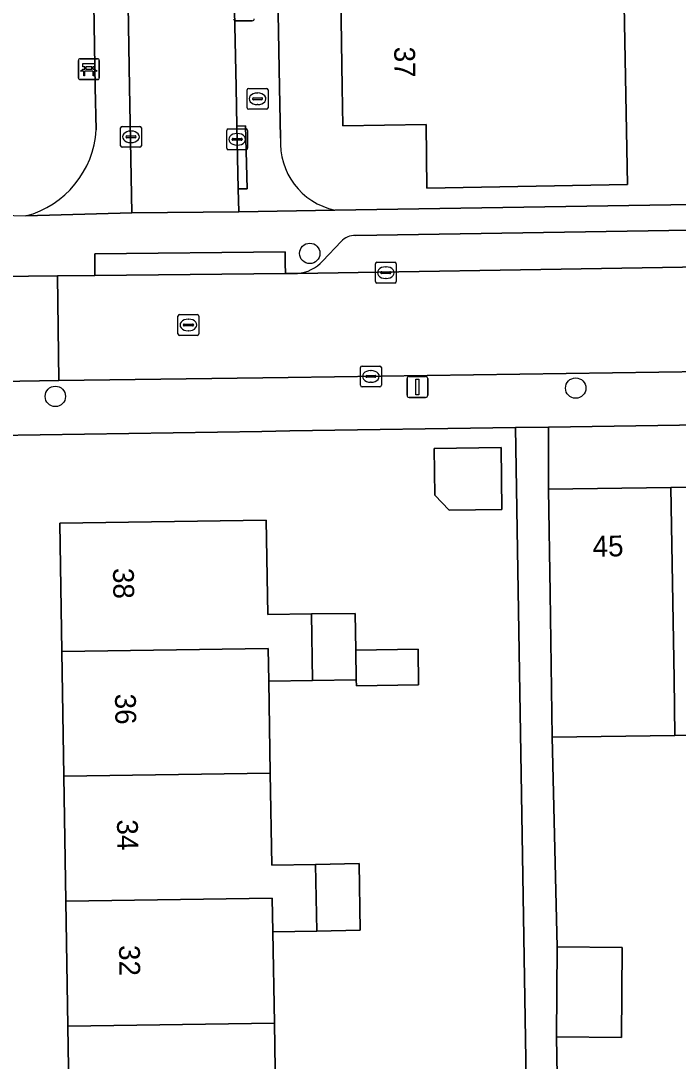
# Model space of a CAD drawing. Extents: x 157320 to 158835, y 386650 to 388491.
# Drawn here: x 158077.32 to 158108.87, y 387953.22 to 388003.19 of the extents above; entities that cross this region are included whole.
import ezdxf

# ---------------------------------------------------------------- set-up
doc = ezdxf.new("R2010")
doc.units = 0
for name, color, linetype in [('IMGEO_Bank', 7, 'Continuous'), ('IMGEO_Boom', 7, 'Continuous'), ('IMGEO_Brandkraan', 7, 'Continuous'), ('IMGEO_Erf', 7, 'Continuous'), ('IMGEO_Kolk', 7, 'Continuous'), ('IMGEO_Lichtmast', 7, 'Continuous'), ('IMGEO_Muur', 7, 'Continuous'), ('IMGEO_Pand', 7, 'Continuous'), ('IMGEO_Pand_nummerreeks', 7, 'Continuous'), ('IMGEO_Parkeervlak_open', 7, 'Continuous'), ('IMGEO_Rijbaan_lokaal_open', 7, 'Continuous'), ('IMGEO_Rioolput', 7, 'Continuous'), ('IMGEO_Voetpad_open', 7, 'Continuous')]:
    doc.layers.add(name, color=color, linetype=linetype)

msp = doc.modelspace()

# ---------------------------------------------------------------- linework, layer by layer
at = {"layer": 'IMGEO_Bank'}
for p, q in [((158080.09, 388000.437), (158080.09, 388001.278)), ((158080.09, 388001.278), (158080.09, 388000.437)), ((158080.165, 388001.362), (158081.006, 388001.362)), ((158081.006, 388001.362), (158080.165, 388001.362)), ((158080.399, 388000.868), (158080.399, 388000.974)), ((158080.443, 388000.974), (158080.443, 388000.868)), ((158080.731, 388000.98), (158080.449, 388000.98)), ((158080.737, 388000.868), (158080.737, 388000.974)), ((158080.781, 388000.974), (158080.781, 388000.868)), ((158081.09, 388001.287), (158081.09, 388000.446)), ((158081.09, 388000.446), (158081.09, 388001.287)), ((158080.787, 388000.76), (158080.394, 388000.76)), ((158080.449, 388000.862), (158080.731, 388000.862)), ((158081.015, 388000.362), (158080.174, 388000.362)), ((158080.174, 388000.362), (158081.015, 388000.362))]:
    msp.add_line(p, q, dxfattribs=at)
for points in [[(158080.393, 388000.98), (158080.307, 388000.98), (158080.307, 388001.141), (158080.87, 388001.141), (158080.87, 388000.98), (158080.787, 388000.98)], [(158080.337, 388000.76), (158080.195, 388000.76), (158080.307, 388000.862), (158080.393, 388000.862)], [(158080.387, 388000.753), (158080.387, 388000.546), (158080.344, 388000.546), (158080.344, 388000.753)], [(158080.787, 388000.862), (158080.87, 388000.862), (158080.982, 388000.76), (158080.843, 388000.76)], [(158080.837, 388000.753), (158080.837, 388000.546), (158080.793, 388000.546), (158080.793, 388000.753)]]:
    msp.add_lwpolyline(points, dxfattribs=at)
for centre, radius, start, end in [((158080.168, 388001.284), 0.0779, 92.4484, 184.2845), ((158080.168, 388001.284), 0.0779, 92.4484, 184.2845), ((158080.392, 388000.973), 0.00671, 2.8957, 87.1043), ((158080.449, 388000.973), 0.00671, 92.8957, 177.1043), ((158080.731, 388000.973), 0.00671, 2.8957, 87.1043), ((158080.788, 388000.973), 0.00671, 92.8957, 177.1043), ((158081.012, 388001.284), 0.0779, 2.4484, 94.2845), ((158081.012, 388001.284), 0.0779, 2.4484, 94.2845), ((158080.168, 388000.44), 0.0779, 182.4484, 274.2845), ((158080.168, 388000.44), 0.0779, 182.4484, 274.2845), ((158080.337, 388000.753), 0.00671, 2.8957, 87.1043), ((158080.394, 388000.753), 0.00671, 92.8957, 177.1043), ((158080.392, 388000.869), 0.00671, 272.8957, 357.1043), ((158080.449, 388000.869), 0.00671, 182.8957, 267.1043), ((158080.731, 388000.869), 0.00671, 272.8957, 357.1043), ((158080.788, 388000.869), 0.00671, 182.8957, 267.1043), ((158080.786, 388000.753), 0.00671, 2.8957, 87.1043), ((158080.843, 388000.753), 0.00671, 92.8957, 177.1043), ((158081.012, 388000.44), 0.0779, 272.4484, 4.2845), ((158081.012, 388000.44), 0.0779, 272.4484, 4.2845)]:
    msp.add_arc(centre, radius, start, end, dxfattribs=at)
at = {"layer": 'IMGEO_Boom'}
for centre in [(158091.189, 387992.017), (158103.948, 387985.548), (158078.981, 387985.15)]:
    msp.add_circle(centre, 0.489, dxfattribs=at)
at = {"layer": 'IMGEO_Brandkraan'}
for p, q in [((158088.259, 387999.939), (158089.111, 387999.939)), ((158088.184, 387999.013), (158088.184, 387999.865)), ((158088.443, 387999.433), (158088.443, 387999.445)), ((158088.486, 387999.482), (158088.884, 387999.482)), ((158088.672, 387999.719), (158088.697, 387999.719)), ((158088.927, 387999.445), (158088.927, 387999.433)), ((158089.185, 387999.865), (158089.185, 387999.013)), ((158089.111, 387998.939), (158088.259, 387998.939)), ((158088.881, 387999.396), (158088.483, 387999.396)), ((158088.695, 387999.159), (158088.67, 387999.159))]:
    msp.add_line(p, q, dxfattribs=at)
for points in [[(158088.259, 387999.939), (158089.111, 387999.939)], [(158088.184, 387999.013), (158088.184, 387999.865)], [(158089.185, 387999.865), (158089.185, 387999.013)], [(158089.111, 387998.939), (158088.259, 387998.939)]]:
    msp.add_lwpolyline(points, dxfattribs=at)
for centre, radius, start, end in [((158088.261, 387999.863), 0.0765, 91.552, 178.448), ((158088.261, 387999.863), 0.0765, 91.552, 178.448), ((158089.109, 387999.863), 0.0765, 1.552, 88.448), ((158089.109, 387999.863), 0.0765, 1.552, 88.448), ((158088.483, 387999.442), 0.0403, 85.8775, 175.7526), ((158088.48, 387999.432), 0.0366, 178.938, 274.7102), ((158088.884, 387999.439), 0.043, 264.8664, 352.4533), ((158088.888, 387999.444), 0.0386, 1.7309, 96.639), ((158088.261, 387999.015), 0.0765, 181.552, 268.448), ((158088.261, 387999.015), 0.0765, 181.552, 268.448), ((158089.109, 387999.015), 0.0765, 271.552, 358.448), ((158089.109, 387999.015), 0.0765, 271.552, 358.448)]:
    msp.add_arc(centre, radius, start, end, dxfattribs=at)
for centre, major_axis, ratio, start_param, end_param in [((158088.671, 387999.439), (-0.387, 0.002), 0.722429, 4.712389, 7.853982), ((158088.696, 387999.439), (-0.39, 0.002), 0.717154, 1.570796, 4.712389)]:
    msp.add_ellipse(centre, major_axis=major_axis, ratio=ratio, start_param=start_param, end_param=end_param, dxfattribs=at)
at = {"layer": 'IMGEO_Erf'}
for points in [[(158089.559, 388009.744), (158089.744, 388000), (158089.79, 387997.549)], [(158080.936, 387997.944), (158080.899, 388000), (158080.775, 388006.982)], [(158106.275, 388003.919), (158106.435, 387995.321), (158104.68, 387995.29), (158096.8, 387995.15), (158096.77, 387998.2), (158092.78, 387998.14), (158092.748, 388000), (158092.674, 388004.322)], [(158092.387, 387994.097), (158136.73, 387994.803)], [(158079.671, 387948.909), (158079.575, 387954.905), (158079.479, 387960.911), (158079.384, 387966.908), (158079.288, 387972.894), (158079.19, 387979.06), (158089.1, 387979.21), (158089.17, 387974.67), (158091.27, 387974.7), (158093.37, 387974.73), (158093.398, 387972.961), (158096.387, 387973.008), (158096.413, 387971.3), (158093.424, 387971.253), (158093.42, 387971.54), (158091.32, 387971.505), (158089.22, 387971.47), (158089.295, 387967.058), (158089.37, 387962.64), (158091.46, 387962.675), (158093.56, 387962.71), (158093.61, 387959.51), (158091.52, 387959.475), (158089.42, 387959.44), (158089.49, 387955.055), (158089.56, 387950.65)], [(158114.419, 387968.947), (158108.712, 387968.866), (158102.819, 387968.782), (158103.065, 387958.714), (158106.181, 387958.69), (158106.147, 387954.366), (158103.031, 387954.39), (158103.2, 387944.079)]]:
    msp.add_lwpolyline(points, dxfattribs=at)
for points in [[(158137.24, 387984.192), (158102.65, 387983.676), (158102.65, 387980.7), (158108.52, 387980.78), (158114.222, 387980.86), (158119.93, 387980.94), (158125.62, 387981.03), (158125.81, 387981.03), (158125.84, 387979.19), (158131.39, 387979.27), (158137.24, 387979.36)], [(158101.062, 387983.652), (158101.058, 387983.652), (158090.228, 387983.49), (158088.889, 387983.47), (158076.117, 387983.279), (158077.027, 387926.992), (158077.035, 387926.518), (158101.969, 387926.844), (158101.968, 387927.871)], [(158097.87, 387979.687), (158097.185, 387980.413), (158097.153, 387982.648), (158100.367, 387982.694), (158100.409, 387979.723)]]:
    msp.add_lwpolyline(points, close=True, dxfattribs=at)
for centre, radius, start, end in [((158076.399, 387998.209), 4.545, 284.8693, 356.6593), ((158093.073, 387997.316), 3.291, 175.934, 257.9756), ((158078.522, 388049.825), 56.017, 250.0212, 269.0216)]:
    msp.add_arc(centre, radius, start, end, dxfattribs=at)
at = {"layer": 'IMGEO_Kolk'}
for p, q in [((158082.109, 387997.188), (158082.109, 387998.04)), ((158082.184, 387998.114), (158083.036, 387998.114)), ((158083.11, 387998.04), (158083.11, 387997.188)), ((158087.28, 387997.995), (158088.132, 387997.995)), ((158082.368, 387997.608), (158082.368, 387997.62)), ((158082.806, 387997.571), (158082.408, 387997.571)), ((158082.411, 387997.657), (158082.809, 387997.657)), ((158082.597, 387997.894), (158082.622, 387997.894)), ((158082.852, 387997.62), (158082.852, 387997.608)), ((158087.205, 387997.069), (158087.205, 387997.921)), ((158087.464, 387997.489), (158087.464, 387997.501)), ((158087.902, 387997.452), (158087.504, 387997.452)), ((158087.507, 387997.538), (158087.905, 387997.538)), ((158087.693, 387997.775), (158087.718, 387997.775)), ((158087.948, 387997.501), (158087.948, 387997.489)), ((158088.206, 387997.921), (158088.206, 387997.069)), ((158083.036, 387997.114), (158082.184, 387997.114)), ((158082.62, 387997.334), (158082.595, 387997.334)), ((158088.132, 387996.995), (158087.28, 387996.995)), ((158087.716, 387997.215), (158087.691, 387997.215)), ((158094.337, 387990.665), (158094.337, 387991.517)), ((158094.412, 387991.591), (158095.264, 387991.591)), ((158095.338, 387991.517), (158095.338, 387990.665)), ((158094.596, 387991.085), (158094.596, 387991.097)), ((158095.034, 387991.048), (158094.636, 387991.048)), ((158094.639, 387991.134), (158095.037, 387991.134)), ((158094.825, 387991.371), (158094.85, 387991.371)), ((158095.08, 387991.097), (158095.08, 387991.085)), ((158095.264, 387990.591), (158094.412, 387990.591)), ((158094.848, 387990.811), (158094.823, 387990.811)), ((158093.622, 387985.682), (158093.622, 387986.534)), ((158093.697, 387986.608), (158094.549, 387986.608)), ((158094.623, 387986.534), (158094.623, 387985.682)), ((158093.881, 387986.102), (158093.881, 387986.114)), ((158094.319, 387986.065), (158093.921, 387986.065)), ((158093.924, 387986.151), (158094.322, 387986.151)), ((158094.11, 387986.388), (158094.135, 387986.388)), ((158094.365, 387986.114), (158094.365, 387986.102)), ((158094.549, 387985.608), (158093.697, 387985.608)), ((158094.133, 387985.828), (158094.108, 387985.828))]:
    msp.add_line(p, q, dxfattribs=at)
for points in [[(158082.109, 387997.188), (158082.109, 387998.04)], [(158082.184, 387998.114), (158083.036, 387998.114)], [(158083.11, 387998.04), (158083.11, 387997.188)], [(158087.28, 387997.995), (158088.132, 387997.995)], [(158087.205, 387997.069), (158087.205, 387997.921)], [(158088.206, 387997.921), (158088.206, 387997.069)], [(158083.036, 387997.114), (158082.184, 387997.114)], [(158088.132, 387996.995), (158087.28, 387996.995)], [(158094.337, 387990.665), (158094.337, 387991.517)], [(158094.412, 387991.591), (158095.264, 387991.591)], [(158095.338, 387991.517), (158095.338, 387990.665)], [(158095.264, 387990.591), (158094.412, 387990.591)], [(158093.622, 387985.682), (158093.622, 387986.534)], [(158093.697, 387986.608), (158094.549, 387986.608)], [(158094.623, 387986.534), (158094.623, 387985.682)], [(158094.549, 387985.608), (158093.697, 387985.608)]]:
    msp.add_lwpolyline(points, dxfattribs=at)
for centre, radius, start, end in [((158082.186, 387998.038), 0.0765, 91.552, 178.448), ((158082.186, 387998.038), 0.0765, 91.552, 178.448), ((158083.034, 387998.038), 0.0765, 1.552, 88.448), ((158083.034, 387998.038), 0.0765, 1.552, 88.448), ((158087.282, 387997.919), 0.0765, 91.552, 178.448), ((158087.282, 387997.919), 0.0765, 91.552, 178.448), ((158088.13, 387997.919), 0.0765, 1.552, 88.448), ((158088.13, 387997.919), 0.0765, 1.552, 88.448), ((158082.408, 387997.617), 0.0403, 85.8775, 175.7526), ((158082.405, 387997.607), 0.0366, 178.938, 274.7102), ((158082.809, 387997.614), 0.043, 264.8664, 352.4533), ((158082.813, 387997.619), 0.0386, 1.7309, 96.639), ((158087.504, 387997.498), 0.0403, 85.8775, 175.7526), ((158087.501, 387997.488), 0.0366, 178.938, 274.7102), ((158087.905, 387997.495), 0.043, 264.8664, 352.4533), ((158087.909, 387997.5), 0.0386, 1.7309, 96.639), ((158082.186, 387997.19), 0.0765, 181.552, 268.448), ((158082.186, 387997.19), 0.0765, 181.552, 268.448), ((158083.034, 387997.19), 0.0765, 271.552, 358.448), ((158083.034, 387997.19), 0.0765, 271.552, 358.448), ((158087.282, 387997.071), 0.0765, 181.552, 268.448), ((158087.282, 387997.071), 0.0765, 181.552, 268.448), ((158088.13, 387997.071), 0.0765, 271.552, 358.448), ((158088.13, 387997.071), 0.0765, 271.552, 358.448), ((158094.414, 387991.515), 0.0765, 91.552, 178.448), ((158094.414, 387991.515), 0.0765, 91.552, 178.448), ((158095.262, 387991.515), 0.0765, 1.552, 88.448), ((158095.262, 387991.515), 0.0765, 1.552, 88.448), ((158094.636, 387991.094), 0.0403, 85.8775, 175.7526), ((158094.633, 387991.084), 0.0366, 178.938, 274.7102), ((158095.037, 387991.091), 0.043, 264.8664, 352.4533), ((158095.041, 387991.096), 0.0386, 1.7309, 96.639), ((158094.414, 387990.667), 0.0765, 181.552, 268.448), ((158094.414, 387990.667), 0.0765, 181.552, 268.448), ((158095.262, 387990.667), 0.0765, 271.552, 358.448), ((158095.262, 387990.667), 0.0765, 271.552, 358.448), ((158093.699, 387986.532), 0.0765, 91.552, 178.448), ((158093.699, 387986.532), 0.0765, 91.552, 178.448), ((158094.547, 387986.532), 0.0765, 1.552, 88.448), ((158094.547, 387986.532), 0.0765, 1.552, 88.448), ((158093.921, 387986.111), 0.0403, 85.8775, 175.7526), ((158093.918, 387986.101), 0.0366, 178.938, 274.7102), ((158094.322, 387986.108), 0.043, 264.8664, 352.4533), ((158094.326, 387986.113), 0.0386, 1.7309, 96.639), ((158093.699, 387985.684), 0.0765, 181.552, 268.448), ((158093.699, 387985.684), 0.0765, 181.552, 268.448), ((158094.547, 387985.684), 0.0765, 271.552, 358.448), ((158094.547, 387985.684), 0.0765, 271.552, 358.448)]:
    msp.add_arc(centre, radius, start, end, dxfattribs=at)
for centre, major_axis, ratio, start_param, end_param in [((158082.596, 387997.614), (-0.387, 0.002), 0.722429, 4.712389, 7.853982), ((158082.621, 387997.614), (-0.39, 0.002), 0.717154, 1.570796, 4.712389), ((158087.692, 387997.495), (-0.387, 0.002), 0.722429, 4.712389, 7.853982), ((158087.717, 387997.495), (-0.39, 0.002), 0.717154, 1.570796, 4.712389), ((158094.824, 387991.091), (-0.387, 0.002), 0.722429, 4.712389, 7.853982), ((158094.849, 387991.091), (-0.39, 0.002), 0.717154, 1.570796, 4.712389), ((158094.109, 387986.108), (-0.387, 0.002), 0.722429, 4.712389, 7.853982), ((158094.134, 387986.108), (-0.39, 0.002), 0.717154, 1.570796, 4.712389)]:
    msp.add_ellipse(centre, major_axis=major_axis, ratio=ratio, start_param=start_param, end_param=end_param, dxfattribs=at)
at = {"layer": 'IMGEO_Lichtmast'}
for p, q in [((158088.427, 388003.185), (158087.637, 388003.185)), ((158087.637, 388003.185), (158088.427, 388003.185)), ((158095.856, 387985.203), (158095.856, 387986.003)), ((158095.856, 387986.003), (158095.856, 387985.203)), ((158095.956, 387986.103), (158096.746, 387986.103)), ((158096.746, 387986.103), (158095.956, 387986.103)), ((158096.846, 387986.003), (158096.846, 387985.203)), ((158096.846, 387985.203), (158096.846, 387986.003)), ((158096.746, 387985.103), (158095.956, 387985.103)), ((158095.956, 387985.103), (158096.746, 387985.103))]:
    msp.add_line(p, q, dxfattribs=at)
msp.add_lwpolyline([(158096.276, 387985.978), (158096.426, 387985.978), (158096.426, 387985.228), (158096.276, 387985.228), (158096.276, 387985.978)], dxfattribs=at)
for centre, start, end in [((158087.637, 388003.285), 180, 270), ((158087.637, 388003.285), 180, 270), ((158088.427, 388003.285), 270, 0), ((158088.427, 388003.285), 270, 0), ((158095.956, 387986.003), 90, 180), ((158095.956, 387986.003), 90, 180), ((158096.746, 387986.003), 0, 90), ((158096.746, 387986.003), 360, 90), ((158095.956, 387985.203), 180, 270), ((158095.956, 387985.203), 180, 270), ((158096.746, 387985.203), 270, 0), ((158096.746, 387985.203), 270, 0)]:
    msp.add_arc(centre, 0.1, start, end, dxfattribs=at)
at = {"layer": 'IMGEO_Muur'}
for points in [[(158088.889, 387983.47), (158090.228, 387983.49)], [(158090.228, 387983.49), (158101.058, 387983.652)]]:
    msp.add_lwpolyline(points, dxfattribs=at)
at = {"layer": 'IMGEO_Pand'}
for points in [[(158101.849, 388004.465), (158092.674, 388004.322), (158092.748, 388000), (158092.78, 387998.14), (158096.77, 387998.2), (158096.8, 387995.15), (158104.68, 387995.29), (158106.435, 387995.321), (158106.275, 388003.919), (158101.859, 388003.837)], [(158097.87, 387979.687), (158100.409, 387979.723), (158100.367, 387982.694), (158097.153, 387982.648), (158097.185, 387980.413)], [(158108.52, 387980.78), (158102.65, 387980.7), (158102.721, 387975.701), (158102.819, 387968.782), (158108.712, 387968.866), (158108.67, 387971.58)], [(158114.38, 387971.663), (158114.222, 387980.86), (158108.52, 387980.78), (158108.67, 387971.58), (158108.712, 387968.866), (158114.419, 387968.947)], [(158091.32, 387971.505), (158091.27, 387974.7), (158089.17, 387974.67), (158089.1, 387979.21), (158079.19, 387979.06), (158079.288, 387972.894), (158089.196, 387973.044), (158089.22, 387971.47)], [(158093.37, 387974.73), (158091.27, 387974.7), (158091.32, 387971.505), (158093.42, 387971.54), (158093.398, 387972.961)], [(158079.384, 387966.908), (158089.295, 387967.058), (158089.22, 387971.47), (158089.196, 387973.044), (158079.288, 387972.894)], [(158093.398, 387972.961), (158093.42, 387971.54), (158093.424, 387971.253), (158096.413, 387971.3), (158096.387, 387973.008)], [(158089.42, 387959.44), (158091.52, 387959.475), (158091.46, 387962.675), (158089.37, 387962.64), (158089.295, 387967.058), (158079.384, 387966.908), (158079.479, 387960.911), (158089.382, 387961.061)], [(158091.46, 387962.675), (158091.52, 387959.475), (158093.61, 387959.51), (158093.56, 387962.71)], [(158089.42, 387959.44), (158089.382, 387961.061), (158079.479, 387960.911), (158079.575, 387954.905), (158089.49, 387955.055)], [(158106.147, 387954.366), (158106.181, 387958.69), (158103.065, 387958.714), (158103.031, 387954.39)], [(158079.575, 387954.905), (158079.671, 387948.909), (158089.568, 387949.059), (158089.61, 387947.45), (158091.71, 387947.48), (158091.66, 387950.685), (158089.56, 387950.65), (158089.49, 387955.055)]]:
    msp.add_lwpolyline(points, close=True, dxfattribs=at)
at = {"layer": 'IMGEO_Parkeervlak_open'}
for points in [[(158134.459, 387993.539), (158093.393, 387992.877)], [(158092.688, 387992.583), (158091.811, 387991.66)], [(158090.595, 387991.054), (158137.289, 387991.812)]]:
    msp.add_lwpolyline(points, dxfattribs=at)
for centre, radius, start, end in [((158093.36, 387991.963), 0.914, 87.95, 137.3243), ((158090.471, 387992.826), 1.776, 274.0003, 318.9789)]:
    msp.add_arc(centre, radius, start, end, dxfattribs=at)
at = {"layer": 'IMGEO_Rijbaan_lokaal_open'}
msp.add_lwpolyline([(158082.391, 388008.831), (158082.547, 388000), (158082.653, 387993.962), (158087.781, 387994.019), (158087.758, 387995.11), (158087.695, 387998.131), (158087.655, 388000), (158087.453, 388009.618)], dxfattribs=at)
for points in [[(158172.64, 387993.414), (158164.959, 387993.286), (158163.264, 387993.258), (158153.636, 387993.098), (158153.652, 387992.899), (158137.565, 387991.617), (158137.549, 387991.816), (158137.289, 387991.812), (158090.595, 387991.054), (158090.026, 387991.048), (158080.882, 387990.957), (158079.077, 387990.939), (158079.146, 387985.906), (158090.159, 387986.06), (158114.606, 387986.401), (158138.517, 387986.794), (158142.306, 387986.85), (158153.315, 387987.04), (158160.137, 387987.15), (158172.815, 387987.377)], [(158076.287, 387990.911), (158076.357, 387985.867), (158079.146, 387985.906), (158079.077, 387990.939)]]:
    msp.add_lwpolyline(points, close=True, dxfattribs=at)
at = {"layer": 'IMGEO_Rioolput'}
for p, q in [((158084.864, 387988.152), (158084.864, 387989.004)), ((158084.939, 387989.078), (158085.791, 387989.078)), ((158085.865, 387989.004), (158085.865, 387988.152)), ((158085.123, 387988.572), (158085.123, 387988.584)), ((158085.561, 387988.535), (158085.163, 387988.535)), ((158085.166, 387988.621), (158085.564, 387988.621)), ((158085.352, 387988.858), (158085.377, 387988.858)), ((158085.607, 387988.584), (158085.607, 387988.572)), ((158085.791, 387988.078), (158084.939, 387988.078)), ((158085.375, 387988.298), (158085.35, 387988.298))]:
    msp.add_line(p, q, dxfattribs=at)
for points in [[(158084.864, 387988.152), (158084.864, 387989.004)], [(158084.939, 387989.078), (158085.791, 387989.078)], [(158085.865, 387989.004), (158085.865, 387988.152)], [(158085.791, 387988.078), (158084.939, 387988.078)]]:
    msp.add_lwpolyline(points, dxfattribs=at)
for centre, radius, start, end in [((158084.941, 387989.002), 0.0765, 91.552, 178.448), ((158084.941, 387989.002), 0.0765, 91.552, 178.448), ((158085.789, 387989.002), 0.0765, 1.552, 88.448), ((158085.789, 387989.002), 0.0765, 1.552, 88.448), ((158085.163, 387988.581), 0.0403, 85.8775, 175.7526), ((158085.16, 387988.571), 0.0366, 178.938, 274.7102), ((158085.564, 387988.578), 0.043, 264.8664, 352.4533), ((158085.568, 387988.583), 0.0386, 1.7309, 96.639), ((158084.941, 387988.154), 0.0765, 181.552, 268.448), ((158084.941, 387988.154), 0.0765, 181.552, 268.448), ((158085.789, 387988.154), 0.0765, 271.552, 358.448), ((158085.789, 387988.154), 0.0765, 271.552, 358.448)]:
    msp.add_arc(centre, radius, start, end, dxfattribs=at)
for centre, major_axis, ratio, start_param, end_param in [((158085.351, 387988.578), (-0.387, 0.002), 0.722429, 4.712389, 7.853982), ((158085.376, 387988.578), (-0.39, 0.002), 0.717154, 1.570796, 4.712389)]:
    msp.add_ellipse(centre, major_axis=major_axis, ratio=ratio, start_param=start_param, end_param=end_param, dxfattribs=at)
at = {"layer": 'IMGEO_Voetpad_open'}
for points in [[(158087.89, 388009.638), (158087.453, 388009.618), (158087.655, 388000), (158087.695, 387998.131), (158088.1, 387998.14), (158088.184, 387995.111), (158087.758, 387995.11), (158087.781, 387994.019), (158092.387, 387994.097)], [(158089.79, 387997.549), (158089.744, 388000), (158089.559, 388009.744)], [(158077.565, 387993.816), (158082.653, 387993.962), (158082.547, 388000), (158082.391, 388008.831)], [(158080.775, 388006.982), (158080.899, 388000), (158080.936, 387997.944)], [(158142.021, 387994.942), (158136.754, 387994.795), (158136.73, 387994.803), (158092.387, 387994.097), (158087.781, 387994.019), (158082.653, 387993.962), (158077.565, 387993.816)], [(158093.393, 387992.877), (158134.459, 387993.539)], [(158091.811, 387991.66), (158092.688, 387992.583)], [(158074.743, 387990.935), (158074.843, 387990.931), (158076.037, 387990.909), (158076.287, 387990.911), (158079.077, 387990.939), (158080.882, 387990.957), (158080.872, 387991.997), (158090.004, 387992.088), (158090.009, 387991.545), (158090.026, 387991.048), (158090.595, 387991.054)], [(158173.572, 387987.391), (158172.815, 387987.377), (158160.137, 387987.15), (158160.138, 387986.702), (158153.325, 387986.593), (158153.315, 387987.04), (158142.306, 387986.85), (158142.305, 387986.413), (158138.521, 387986.344), (158138.517, 387986.794), (158114.606, 387986.401), (158090.159, 387986.06), (158079.146, 387985.906), (158076.357, 387985.867), (158074.358, 387985.839), (158072.849, 387985.938), (158072.693, 387984.897)], [(158066.174, 387982.735), (158066.253, 387977.777), (158066.289, 387975.515), (158066.95, 387933.768), (158067.067, 387926.375), (158067.125, 387923.149), (158067.732, 387923.168), (158067.671, 387926.864), (158066.742, 387983.115), (158071.74, 387983.192), (158076.117, 387983.279), (158088.889, 387983.47), (158090.228, 387983.49), (158101.058, 387983.652), (158101.062, 387983.652), (158102.65, 387983.676), (158137.24, 387984.192), (158138.621, 387984.213), (158138.668, 387984.214), (158174.217, 387984.83), (158179.197, 387984.856)]]:
    msp.add_lwpolyline(points, dxfattribs=at)
for points in [[(158087.758, 387995.11), (158088.184, 387995.111), (158088.1, 387998.14), (158087.695, 387998.131)], [(158090.026, 387991.048), (158090.009, 387991.545), (158090.004, 387992.088), (158080.872, 387991.997), (158080.882, 387990.957)], [(158103.031, 387954.39), (158103.065, 387958.714), (158102.819, 387968.782), (158102.721, 387975.701), (158102.65, 387980.7), (158102.65, 387983.676), (158101.062, 387983.652), (158101.968, 387927.871), (158103.445, 387927.892), (158103.4, 387930.88), (158103.324, 387935.88), (158103.2, 387944.079)]]:
    msp.add_lwpolyline(points, close=True, dxfattribs=at)
for centre, radius, start, end in [((158076.399, 387998.209), 4.545, 284.8693, 356.6593), ((158093.073, 387997.316), 3.291, 175.934, 257.9756), ((158078.522, 388049.825), 56.017, 250.0212, 269.0216), ((158093.36, 387991.963), 0.914, 87.95, 137.3243), ((158090.471, 387992.826), 1.776, 274.0003, 318.9789)]:
    msp.add_arc(centre, radius, start, end, dxfattribs=at)

# ---------------------------------------------------------------- texts
at = {"layer": 'IMGEO_Pand_nummerreeks'}
for s, rotation, p in [('37', 270.9795, (158095.236, 388001.935)), ('45', 0.8163, (158104.765, 387977.451)), ('38', 270.9131, (158081.745, 387976.905)), ('36', 270.9131, (158081.841, 387970.869)), ('34', 270.9131, (158081.937, 387964.83)), ('32', 270.9131, (158082.034, 387958.795))]:
    msp.add_text(s, height=1, rotation=rotation, dxfattribs=at).set_placement(p)

doc.saveas('drawing.dxf')
